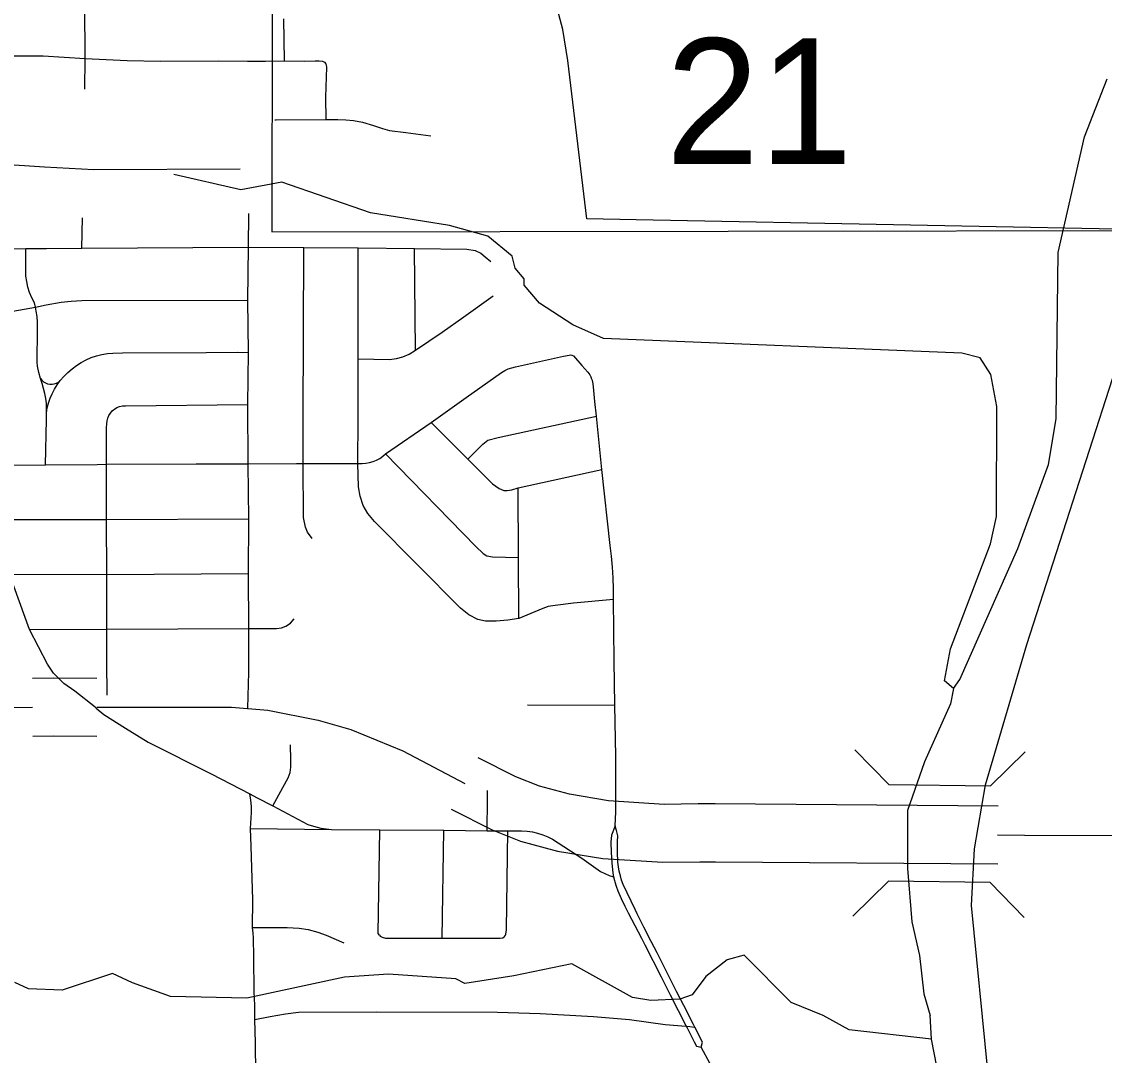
# Model space of a CAD drawing. Extents: x -1403959 to 81668, y -1400582 to 11018.
# Drawn here: x 6973 to 7081.4, y 8490 to 8593.5 of the extents above; entities that cross this region are included whole.
import ezdxf

# ---------------------------------------------------------------- set-up
doc = ezdxf.new("R2010")
doc.units = 0
for name, color, linetype in [('tdCiRRCL', 7, 'Continuous'), ('tdCiSectNmbr', 7, 'Continuous'), ('tdCiSectTwpRng', 7, 'Continuous'), ('tdCoClipBndry', 7, 'Continuous'), ('tdCoDivCarto', 7, 'Continuous'), ('tdCoSecRteCL', 7, 'Continuous'), ('tdCoSectLinePart', 7, 'Continuous'), ('tdCoSurfBitum', 7, 'Continuous'), ('tdCoSurfEarth', 7, 'Continuous')]:
    doc.layers.add(name, color=color, linetype=linetype)

msp = doc.modelspace()

# ---------------------------------------------------------------- linework, layer by layer
at = {"layer": 'tdCiRRCL'}
msp.add_lwpolyline([(7089.47, 8572.54), (7034.54, 8573.63), (7029.61, 8573.72), (7027.7, 8589.55), (7027.2, 8592.66), (7026.25, 8596.19)], dxfattribs=at)
at = {"layer": 'tdCiSectNmbr'}
for points in [[(6978.33, 8526.45), (6977.23, 8527.22), (6976.21, 8528.23), (6975.6, 8529.15), (6973.78, 8532.62), (6971.79, 8538.14), (6971.14, 8540.24), (6969.92, 8543.62), (6968.05, 8549.05), (6968.05, 8549.08), (6964.22, 8560.25), (6962.82, 8564.29), (6962.31, 8565.79), (6961.36, 8568.42), (6961.04, 8569.59), (6960.89, 8570.67), (6960.7, 8576.01), (6960.58, 8579.13), (6960.18, 8589.95), (6960.02, 8595.23)], [(6968.05, 8549.05), (6975.39, 8549.09), (6980.58, 8549.14), (6981.52, 8549.15), (6990.49, 8549.18), (6995.7, 8549.2), (7000.53, 8549.21), (7001.21, 8549.22), (7006.67, 8549.24), (7007.11, 8549.24), (7007.48, 8549.27), (7007.84, 8549.33), (7008.19, 8549.43), (7008.54, 8549.57), (7008.86, 8549.74), (7009.17, 8549.95), (7009.45, 8550.18), (7014, 8553.32), (7017.52, 8555.82), (7021.04, 8558.34), (7021.37, 8558.53), (7021.72, 8558.69), (7022.08, 8558.81), (7022.45, 8558.9), (7027.25, 8559.97), (7027.82, 8560.08), (7027.97, 8560.09), (7028.11, 8560.07), (7028.25, 8560.01), (7029.11, 8559.04), (7029.68, 8558.36), (7029.88, 8558.1), (7030.04, 8557.82), (7030.04, 8557.81)], [(7032.5, 8516.82), (7032.5, 8519.94), (7032.41, 8525.03), (7032.32, 8529.49), (7032.26, 8535.61), (7032.27, 8536.69), (7032.24, 8537.78), (7032.17, 8538.86), (7032.07, 8539.94), (7031.93, 8541.01), (7031.11, 8548.61), (7030.58, 8553.97), (7030.41, 8555.43), (7030.28, 8556.9), (7030.24, 8557.21), (7030.16, 8557.52), (7030.04, 8557.81)], [(6980.37, 8524.85), (6978.33, 8526.45)], [(6980.37, 8524.85), (6980.48, 8524.75)], [(6980.48, 8524.75), (6981.24, 8524.11), (6983.39, 8522.73)], [(6983.39, 8522.73), (6985.66, 8521.33), (6991.97, 8518.16)], [(6991.97, 8518.16), (6995.87, 8516.15)], [(6995.87, 8516.15), (6996.53, 8515.8), (6998.17, 8514.95), (7001.66, 8513.1), (7002.23, 8512.91), (7002.96, 8512.72), (7004.03, 8512.6)], [(7032.43, 8512.93), (7032.43, 8512.95), (7032.51, 8514.35), (7032.5, 8516.82)], [(7032.43, 8512.95), (7032.05, 8512.03), (7032.01, 8511.31), (7032.04, 8510.28), (7032.11, 8509.26), (7032.21, 8508.23), (7032.28, 8507.85), (7032.36, 8507.5)], [(7032.55, 8512.5), (7032.43, 8512.93)], [(7004.03, 8512.6), (7008.86, 8512.57), (7015.28, 8512.53), (7019.63, 8512.45), (7021.67, 8512.45)], [(7021.67, 8512.45), (7023.07, 8512.46), (7023.61, 8512.43), (7024.15, 8512.35), (7024.67, 8512.23), (7025.19, 8512.06), (7025.69, 8511.85), (7026.17, 8511.61), (7029.09, 8509.72), (7030.96, 8508.4), (7031.39, 8508.18), (7031.82, 8507.99), (7032.28, 8507.85)], [(7034.44, 8504.59), (7033.23, 8507.08), (7033.08, 8507.51), (7032.96, 8507.96), (7032.84, 8508.41), (7032.76, 8508.87), (7032.71, 8509.33), (7032.68, 8510.36), (7032.67, 8511.39), (7032.69, 8511.97), (7032.55, 8512.5)], [(7032.36, 8507.5), (7032.39, 8507.37), (7032.54, 8506.91), (7032.71, 8506.46), (7033.05, 8505.68), (7033.41, 8504.91), (7033.75, 8504.24)], [(7033.75, 8504.24), (7035.07, 8501.7), (7035.39, 8501.06)], [(7036.04, 8501.39), (7035.31, 8502.82), (7034.65, 8504.15), (7034.44, 8504.59)], [(7035.39, 8501.06), (7037.03, 8497.84), (7037.94, 8496.06)], [(7038.58, 8496.39), (7036.63, 8500.25), (7036.04, 8501.39)], [(7037.94, 8496.06), (7039.54, 8492.9), (7039.63, 8492.73)], [(7040.28, 8493.06), (7039.3, 8494.98), (7038.58, 8496.39)], [(7039.63, 8492.73), (7040.33, 8491.35), (7040.59, 8490.9), (7041.06, 8490.81)], [(7041.06, 8490.81), (7041.19, 8491.29), (7040.4, 8492.82), (7040.28, 8493.06)], [(7043.02, 8486.6), (7042.52, 8487.87), (7041.93, 8489.15), (7041.06, 8490.81)]]:
    msp.add_lwpolyline(points, dxfattribs=at)
at = {"layer": 'tdCiSectTwpRng'}
for points in [[(6979.35, 8586.7), (6979.36, 8589.75), (6979.32, 8595.15), (6979.35, 8598.54), (6979.26, 8599.27), (6979.14, 8599.95), (6978.86, 8600.7), (6976.88, 8605.99), (6975.45, 8610.14), (6974.88, 8611.4), (6973.21, 8615.94), (6973.16, 8616.57)], [(6999.31, 8589.53), (6999.27, 8593.72)], [(6960.18, 8589.95), (6964.99, 8590), (6969.83, 8590.04), (6971.56, 8590.04), (6973.26, 8590.04), (6975.15, 8590.03), (6979.36, 8589.75), (6983.56, 8589.56), (6986.88, 8589.51), (6992.74, 8589.52), (6995.62, 8589.51)], [(6995.62, 8589.51), (6997.41, 8589.5), (6999.31, 8589.53), (7001.37, 8589.51), (7002.41, 8589.53), (7002.8, 8589.52), (7003.14, 8589.48), (7003.32, 8589.38), (7003.46, 8589.24), (7003.46, 8589.23)], [(7003.5, 8583.65), (7003.47, 8585.89), (7003.55, 8588.89), (7003.53, 8589.08), (7003.46, 8589.23)], [(6998.37, 8583.64), (6998.48, 8583.64)], [(6998.48, 8583.64), (7003.5, 8583.65), (7004.65, 8583.65), (7005.47, 8583.61), (7006.22, 8583.56), (7007.15, 8583.38), (7008.23, 8583.07), (7009.13, 8582.75), (7009.85, 8582.56), (7011.46, 8582.35), (7013.97, 8582.01)], [(6960.58, 8579.13), (6970.74, 8579.22), (6975.3, 8578.92), (6980.23, 8578.65), (6994.89, 8578.72)], [(6979.02, 8570.77), (6979.09, 8573.83)], [(6995.76, 8528.33), (6995.75, 8532.7), (6995.73, 8538.22), (6995.76, 8543.68), (6995.7, 8549.16), (6995.7, 8549.2), (6995.66, 8555.13), (6995.72, 8560.32), (6995.66, 8565.59), (6995.72, 8570.88), (6995.74, 8574.26)], [(6960.89, 8570.67), (6973.43, 8570.74), (6975.51, 8570.76), (6979.02, 8570.77), (6995.72, 8570.88), (7001.25, 8570.84), (7006.71, 8570.81), (7012.35, 8570.74), (7017.58, 8570.69), (7018.41, 8570.54), (7018.97, 8570.28), (7019.43, 8569.92), (7019.98, 8569.44)], [(6975.39, 8549.09), (6975.48, 8553.63), (6975.48, 8554.3), (6975.48, 8555.22), (6975.42, 8555.73), (6975.34, 8556.24), (6975.21, 8556.74), (6975.05, 8557.23), (6974.88, 8557.75), (6974.72, 8558.35), (6974.61, 8558.96), (6974.57, 8559.36), (6974.61, 8562.64), (6974.61, 8563.38), (6974.55, 8563.94), (6974.46, 8564.49), (6974.4, 8564.87), (6974.28, 8565.32), (6974.02, 8565.82), (6973.81, 8566.35), (6973.64, 8566.88), (6973.52, 8567.43), (6973.43, 8567.99), (6973.43, 8570.74)], [(7002.08, 8541.71), (7001.64, 8542.35), (7001.44, 8542.84), (7001.22, 8543.83), (7001.21, 8549.22), (7001.19, 8553.69), (7001.25, 8570.84)], [(7032.26, 8535.61), (7028.27, 8535.26), (7026.43, 8535.02), (7025.74, 8534.92), (7025.18, 8534.7), (7022.78, 8533.71), (7021.68, 8533.54), (7020.53, 8533.45), (7019.46, 8533.45), (7018.67, 8533.6), (7017.77, 8534.09), (7016.96, 8534.73), (7008.33, 8543.43), (7007.68, 8544.21), (7007.19, 8545.02), (7006.9, 8545.97), (7006.72, 8546.89), (7006.67, 8549.23), (7006.69, 8553.69), (7006.69, 8559.69), (7006.71, 8570.81)], [(7012.43, 8560.57), (7012.35, 8570.74)], [(7006.69, 8559.69), (7009.84, 8559.64), (7010.54, 8559.73), (7011.16, 8559.9), (7011.8, 8560.16), (7012.43, 8560.57), (7015.12, 8562.37), (7017.28, 8563.89), (7020.21, 8566.02)], [(6962.82, 8564.29), (6967.91, 8564.36), (6971.16, 8564.38), (6972.12, 8564.46), (6974.4, 8564.87), (6975.47, 8565.11), (6976.96, 8565.39), (6977.98, 8565.49), (6979.04, 8565.53), (6995.66, 8565.59)], [(6976.88, 8557.53), (6977.24, 8557.95), (6977.63, 8558.35), (6978.05, 8558.71), (6978.5, 8559.05), (6978.97, 8559.34), (6979.46, 8559.6), (6979.97, 8559.82), (6980.5, 8559.99), (6981.04, 8560.13), (6981.59, 8560.22), (6982.15, 8560.27), (6983.1, 8560.29), (6991.48, 8560.35), (6994.66, 8560.37), (6995.72, 8560.32)], [(6974.88, 8557.75), (6975.02, 8557.57), (6975.19, 8557.41), (6975.38, 8557.29), (6975.6, 8557.2), (6975.82, 8557.16), (6976.06, 8557.15), (6976.28, 8557.19), (6976.5, 8557.26), (6976.7, 8557.38), (6976.88, 8557.53)], [(6975.48, 8554.3), (6975.57, 8554.79), (6975.71, 8555.28), (6975.87, 8555.75), (6976.07, 8556.21), (6976.3, 8556.66), (6976.57, 8557.09), (6976.88, 8557.53)], [(6982.21, 8554.6), (6982.3, 8554.68), (6982.55, 8554.82), (6982.82, 8554.93), (6983.1, 8554.99), (6983.39, 8555), (6995.66, 8555.13)], [(6981.54, 8532.64), (6981.54, 8538.12), (6981.51, 8543.62), (6981.52, 8549.08), (6981.52, 8549.15), (6981.51, 8552.79), (6981.55, 8553.2), (6981.57, 8553.48), (6981.63, 8553.76), (6981.74, 8554.03), (6981.89, 8554.28), (6982.08, 8554.5), (6982.21, 8554.6)], [(7014, 8553.32), (7017.67, 8549.67), (7020.16, 8547.18), (7020.81, 8546.72), (7021.28, 8546.52), (7021.63, 8546.52), (7022.08, 8546.59), (7022.72, 8546.78), (7031.11, 8548.61)], [(7017.67, 8549.67), (7019.17, 8551.17), (7019.7, 8551.55), (7020.73, 8551.84), (7030.58, 8553.97)], [(7009.45, 8550.18), (7018.49, 8540.91), (7019.22, 8540.23), (7019.6, 8539.98), (7020.14, 8539.87), (7022.75, 8539.82)], [(7022.78, 8533.71), (7022.75, 8539.82), (7022.72, 8546.78)], [(6969.92, 8543.62), (6981.51, 8543.62)], [(6981.51, 8543.62), (6995.76, 8543.68)], [(6971.79, 8538.14), (6981.54, 8538.12)], [(6981.54, 8538.12), (6981.54, 8538.12), (6995.73, 8538.22)], [(6995.75, 8532.7), (6998.54, 8532.72), (6999.02, 8532.77), (6999.47, 8532.96), (6999.91, 8533.23), (7000.31, 8533.69)], [(6973.78, 8532.62), (6981.54, 8532.64)], [(6981.54, 8532.64), (6995.75, 8532.7)], [(6981.56, 8526.09), (6981.55, 8529.35), (6981.54, 8532.64)], [(6995.65, 8524.74), (6995.76, 8528.33)], [(6981.56, 8526.04), (6981.56, 8526.09)], [(7023.66, 8525.07), (7032.41, 8525.03)], [(6998.17, 8514.95), (6999.15, 8516.79), (6999.68, 8517.77), (6999.88, 8518.31), (6999.95, 8518.83), (6999.97, 8519.57), (6999.93, 8521.05)], [(6996.36, 8493.59), (6996.35, 8494.06), (6996.35, 8495.01), (6996.29, 8496.33), (6996.25, 8499.8), (6996.23, 8501.75), (6996.2, 8502.21), (6996.13, 8502.79), (6996.16, 8505.55), (6996, 8510.91), (6995.93, 8512.69), (6996.02, 8514.29), (6996.02, 8514.91), (6995.97, 8515.53), (6995.87, 8516.15)], [(7019.66, 8516.03), (7019.66, 8516.49)], [(7019.63, 8512.45), (7019.65, 8515.58), (7019.66, 8516.03)], [(6995.93, 8512.69), (7004.03, 8512.6)], [(7008.84, 8502.02), (7008.72, 8502.19), (7008.86, 8512.57)], [(7015.1, 8501.71), (7015.28, 8512.53)], [(7021.45, 8502.03), (7021.5, 8502.12), (7021.56, 8502.56), (7021.67, 8512.45)], [(6996.13, 8502.79), (6999.58, 8502.79), (7000.79, 8502.7), (7001.69, 8502.57), (7002.66, 8502.3), (7003.51, 8502.03), (7005.25, 8501.24)], [(7008.84, 8502.02), (7008.9, 8501.93), (7009.11, 8501.8), (7009.44, 8501.73), (7015.1, 8501.71), (7020.92, 8501.71), (7021.17, 8501.76), (7021.36, 8501.87)], [(7021.36, 8501.87), (7021.45, 8502.03)], [(6996.36, 8493.59), (6997.9, 8493.86), (6999.41, 8494.14), (7000.72, 8494.3), (7008.49, 8494.35), (7020.65, 8494.3), (7024.93, 8494.17), (7030.27, 8493.86), (7033.88, 8493.56), (7037.45, 8493.09)], [(6996.53, 8480.47), (6996.46, 8488.13), (6996.41, 8491.25), (6996.36, 8493.59), (6996.36, 8493.59)], [(7037.45, 8493.09), (7039.54, 8492.9), (7039.9, 8492.87)], [(7039.9, 8492.87), (7040.4, 8492.82)]]:
    msp.add_lwpolyline(points, dxfattribs=at)
at = {"layer": 'tdCoClipBndry'}
msp.add_lwpolyline([(6998.09, 8594.22), (6998.05, 8572.4), (7089.43, 8572.55)], dxfattribs=at)
at = {"layer": 'tdCoDivCarto'}
for points in [[(6974.09, 8527.75), (6976.18, 8527.76), (6980.53, 8527.75)], [(6974.13, 8521.94), (6976.2, 8521.96), (6980.52, 8521.95)], [(7070.77, 8514.94), (7042.45, 8515.17), (7040.75, 8515.16), (7037.34, 8515.11), (7031.76, 8515.47), (7027.86, 8516.12), (7024.85, 8516.92), (7022.48, 8517.87), (7018.71, 8519.77)], [(7016.02, 8514.63), (7020.11, 8512.56), (7022.97, 8511.42), (7026.67, 8510.44), (7031.19, 8509.69), (7037.2, 8509.31), (7040.92, 8509.36), (7042.49, 8509.37), (7070.75, 8509.14)]]:
    msp.add_lwpolyline(points, dxfattribs=at)
at = {"layer": 'tdCoSecRteCL'}
for points in [[(6905.04, 8524.47), (6919.81, 8524.55), (6962.61, 8524.67), (6974.11, 8524.84)], [(6980.53, 8524.85), (6994.02, 8524.83), (6997.67, 8524.53), (7002.7, 8523.54), (7005.97, 8522.6), (7011.16, 8520.46), (7017.37, 8517.2)], [(7070.73, 8512.05), (7073.41, 8512.02), (7105.59, 8511.95), (7153.17, 8511.86), (7178.37, 8512.04), (7219.3, 8512.02), (7274.68, 8512.05)]]:
    msp.add_lwpolyline(points, dxfattribs=at)
at = {"layer": 'tdCoSurfBitum'}
for points in [[(7066.32, 8526.69), (7066.93, 8527.6), (7072.76, 8540.72), (7075.83, 8549.11), (7076.6, 8553.69), (7076.79, 8570.33), (7079.41, 8581.93), (7081.71, 8587.73)], [(7066.32, 8526.69), (7065.4, 8527.46), (7066.02, 8530.66), (7070.01, 8541.19), (7070.63, 8543.93), (7070.65, 8554.93), (7070.04, 8558.13), (7068.98, 8559.81), (7067.15, 8560.28), (7031.26, 8561.73), (7028.21, 8563.11), (7024.85, 8565.26), (7023.33, 8567.09), (7023.33, 8567.7), (7022.42, 8568.77), (7022.11, 8569.99), (7019.68, 8571.99), (7015.86, 8573.06), (7007.92, 8574.3), (6999.07, 8577.37), (6994.94, 8576.62), (6988.23, 8578.16)], [(7081.54, 8463.51), (7080.93, 8464.88), (7080.17, 8465.65), (7079.4, 8467.18), (7077.72, 8469.63), (7075.73, 8473.61), (7073.28, 8478.66), (7073.13, 8479.73), (7072.52, 8480.19), (7072.52, 8480.8), (7070.53, 8485.39), (7069.76, 8488.45), (7068.11, 8505), (7068.42, 8510.65), (7069.5, 8517.06), (7073.66, 8531.1), (7082.57, 8558.72)], [(7066.32, 8526.69), (7066.01, 8525.16), (7063.4, 8519.37), (7061.71, 8514.49), (7061.7, 8508.68), (7062.15, 8503.34), (7062.9, 8499.98), (7063.35, 8496.16), (7063.96, 8493.96)], [(7064.1, 8491.61), (7055.86, 8492.55), (7053.27, 8493.99), (7050.07, 8495.27), (7045.34, 8500.02), (7043.66, 8499.56), (7041.52, 8497.89), (7040.14, 8496.06), (7038.92, 8495.6), (7036.02, 8495.46), (7034.18, 8495.77), (7028.08, 8499.14), (7022.28, 8497.93), (7017.39, 8497.18), (7016.47, 8497.64), (7009.75, 8498.11), (7005.32, 8497.82), (6995.55, 8495.7), (6987.91, 8495.87), (6984.1, 8497.25), (6982.11, 8498.17), (6977.07, 8496.5), (6973.71, 8496.66), (6972.34, 8497.28)], [(7064.1, 8491.61), (7063.96, 8493.96)], [(7081.29, 8455.24), (7080.98, 8455.7), (7078.24, 8457.54), (7074.73, 8461.05), (7073.21, 8463.81), (7071.38, 8468.24), (7070.93, 8468.85), (7070.63, 8470.99), (7069.71, 8473.13), (7068.05, 8479.39), (7067.59, 8479.54), (7067.13, 8481.38), (7065.16, 8486.12), (7064.1, 8491.61)]]:
    msp.add_lwpolyline(points, dxfattribs=at)
at = {"layer": 'tdCoSurfEarth'}
for p, q in [((7059.84, 8517.09), (7056.44, 8520.57)), ((7070.01, 8516.97), (7073.5, 8520.37)), ((7059.84, 8517.09), (7070.01, 8516.97)), ((7059.8, 8507.41), (7056.24, 8503.93)), ((7069.99, 8507.29), (7059.8, 8507.41)), ((7069.99, 8507.29), (7073.4, 8503.8))]:
    msp.add_line(p, q, dxfattribs=at)

# ---------------------------------------------------------------- texts
at = {"layer": 'tdCoSectLinePart'}
msp.add_text('21', height=12.575, rotation=359.9942, dxfattribs=at).set_placement((7037.5, 8579.2))

doc.saveas('drawing.dxf')
